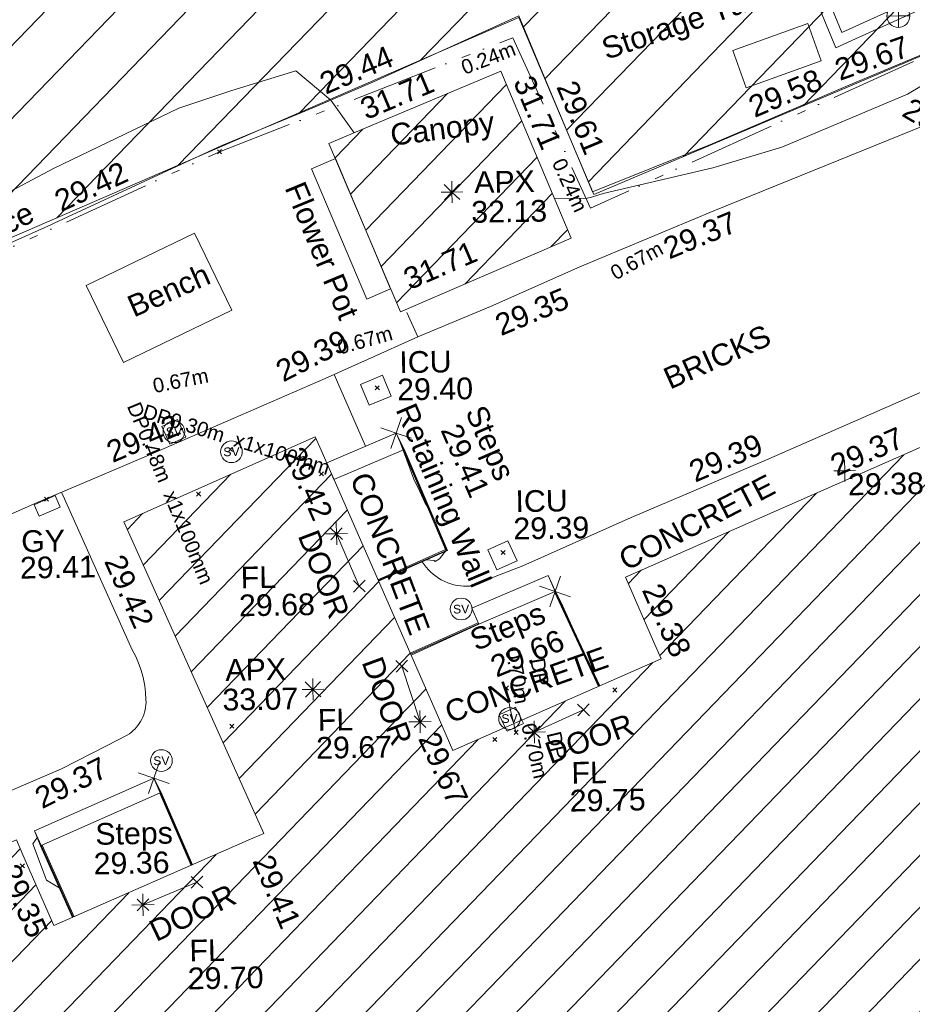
# Model space of a CAD drawing. Header units: millimetres. Extents: x -287732 to 520720, y -103372 to 287754.
# Tile 325 of 380: x 312091 to 327508, y 91078 to 108074. Entities that reach past the tile are written whole.
import ezdxf

# ---------------------------------------------------------------- set-up
doc = ezdxf.new("R2010")
doc.units = ezdxf.units.MM
for name, pattern in [('IMPORT-HIDDEN2 _3_', [4762.5, 3175, -1587.5]), ('IMPORT-UG_ELEC_LV_QLB2 _2_', [2700, 1500, -300.0000000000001, 0, -250, 150, -300.0000000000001, 0, -200]), ('IMPORT-UG_ELEC_STREET LIGHTING_QLB2 _2_', [2700, 1500, -300.0000000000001, 0, -250, 150, -300.0000000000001, 0, -200]), ('IMPORT-UG_WATER_QLB2 _2_', [2500, 1500, -300.0000000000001, 0, -50, 150, -300.0000000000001, 0, -200])]:
    doc.linetypes.add(name, pattern=pattern)
for name, color, linetype, lineweight, true_color in [('00_TOPO_APEX_BUILDING', 7, 'Continuous', 9, 0x666666), ('00_TOPO_LEVEL_FLOOR', 7, 'Continuous', 9, 0x666666), ('00_TOPO_SERV_STOP_VALVE', 7, 'Continuous', 9, 0x666666), ('00_TOPO_TOP_OF_WALL', 7, 'Continuous', 9, 0x666666), ('00_UAV_APEX_BUILDING', 7, 'Continuous', 9, 0x666666), ('00_UAV_BUILDING_CANOPY', 7, 'Continuous', 9, 0xff7fff), ('00_UAV_BUILDING_HATCH', 7, 'Continuous', 9, 0x999999), ('00_UAV_BUILDING_OUTLINE', 5, 'Continuous', 9, 0x0000ff), ('00_UAV_COLLECTION_TANK', 4, 'Continuous', 9, 0x00ffff), ('00_UAV_CONCRETE', 9, 'Continuous', 9, 0x808080), ('00_UAV_FENCE', 7, 'Continuous', 9, 0x264c2f), ('00_UAV_FURN_BENCH', 7, 'Continuous', 9, 0x999999), ('00_UAV_FURN_FLOWER_POT', 9, 'Continuous', 9, 0x808080), ('00_UAV_INT_DOOR', 7, 'Continuous', 9, 0x7f4f3f), ('00_UAV_LEVEL_FLOOR', 7, 'Continuous', 9, 0x666666), ('00_UAV_LEVEL_SPOT', 7, 'Continuous', 9, 0x666666), ('00_UAV_SERV_GULLY', 7, 'Continuous', 9, 0x5252a5), ('00_UAV_SERV_IC', 5, 'Continuous', 9, 0x0000ff), ('00_UAV_STEPS', 7, 'Continuous', 9, 0x666666), ('00_UAV_WALL', 7, 'Continuous', 9, 0x7c00a5), ('00_UAV_WALL_RETAINING', 7, 'Continuous', 9, 0x7c00a5), ('01_DTM_CONTOUR_MNR', 7, 'Continuous', 9, 0xa5a552), ('12333-PUM-2D-U-0001-C01 - Rev2_REVIT IMPORT_dwg', 7, 'Continuous', 9, 0x767676), ('PUM-CHAMBER EXTENTS', 6, 'IMPORT-HIDDEN2 _3_', 9, 0xff00ff), ('PUM-ELECTRIC-LV-QLB2', 1, 'IMPORT-UG_ELEC_LV_QLB2 _2_', 9, 0xff0000), ('PUM-ELECTRIC-MH', 1, 'Continuous', 9, 0xff0000), ('PUM-ELECTRIC-SL-QLB2', 7, 'IMPORT-UG_ELEC_STREET LIGHTING_QLB2 _2_', 9, 0xff7f7f), ('PUM-UNABLE TO SURVEY', 190, 'Continuous', 9, 0x7f00ff), ('PUM-WATER-MH', 5, 'Continuous', 9, 0x0000ff), ('PUM-WATER-QLB2', 5, 'IMPORT-UG_WATER_QLB2 _2_', 9, 0x0000ff)]:
    doc.layers.add(name, color=color, linetype=linetype, lineweight=lineweight, true_color=true_color)
for name, color, linetype, lineweight in [('00_UAV_DRIVE_WAY', 7, 'Continuous', 9), ('00_UAV_SURFACE', 7, 'Continuous', 9), ('00_UAV_SURVEY_TEXT', 7, 'Continuous', 9), ('GEN-TEXT', 7, 'Continuous', 9)]:
    doc.layers.add(name, color=color, linetype=linetype, lineweight=lineweight)
doc.styles.add('Arial_1', font='arial.ttf', dxfattribs={"height": 250})
doc.styles.add('Swis721 Lt BT', font='swissl.ttf', dxfattribs={"height": 399.9999999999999})
doc.styles.add('Swis721 Lt BT_2', font='swissl.ttf', dxfattribs={"height": 375})
pattern_1 = [(45, (0, 0), (-441.9417382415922, 441.9417382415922), [])]

# ---------------------------------------------------------------- blocks, each defined once
blk = doc.blocks.new('12333-PUM-2D-U-0001-C01 - Rev2_REVIT IMPORT_dwg_MSL_Apex_SYM-2077252-Site Location Plan Proposed')
at = {"layer": '00_TOPO_APEX_BUILDING', "color": 254, "true_color": 0xcccccc, "flags": 128}
for points in [[(500.8627267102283, 0), (0, 0), (0, 500.8627267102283)], [(0, -500.8627267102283), (0, 0), (-500.8627267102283, 0)], [(354.163430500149, 354.1634305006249), (0, 0), (-354.1634305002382, 354.1634305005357)], [(354.1634305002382, -354.1634305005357), (0, 0), (-354.163430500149, -354.1634305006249)]]:
    blk.add_lwpolyline(points, dxfattribs=at)
blk = doc.blocks.new('12333-PUM-2D-U-0001-C01 - Rev2_REVIT IMPORT_dwg_MSL_Sluice_Valve_SYM-2077246-Site Location Plan Proposed')
at = {"layer": '00_TOPO_SERV_STOP_VALVE', "color": 254, "true_color": 0xcccccc}
blk.add_circle((0, 0), 500.0000000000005, dxfattribs=at)
at = {"layer": '00_TOPO_SERV_STOP_VALVE', "insert": (0, 198.9876086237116), "char_height": 399.9999999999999, "width": 785.1100955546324, "attachment_point": 2, "line_spacing_factor": 1.005061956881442, "style": 'Swis721 Lt BT'}
blk.add_mtext('SV', dxfattribs=at)
blk = doc.blocks.new('12333-PUM-2D-U-0001-C01 - Rev2_REVIT IMPORT_dwg_MSL_Node_Linework_1-2077247-Site Location Plan Proposed')
at = {"layer": '00_UAV_STEPS', "color": 254, "true_color": 0xcccccc, "flags": 128}
for points in [[(256.5421955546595, 704.8438894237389), (0, 0), (-704.8438894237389, 256.5421955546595)], [(704.8438894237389, -256.5421955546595), (0, 0), (-256.5421955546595, -704.8438894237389)]]:
    blk.add_lwpolyline(points, dxfattribs=at)
blk = doc.blocks.new('12333-PUM-2D-U-0001-C01 - Rev2_REVIT IMPORT_dwg_TOW-2077249-Site Location Plan Proposed')
at = {"layer": '00_TOPO_TOP_OF_WALL', "color": 254, "true_color": 0xcccccc, "flags": 128}
for points in [[(0, 525.0554400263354), (0, 0), (-525.0554401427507, 0)], [(525.0554401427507, 0), (0, 0), (0, -525.0554400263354)]]:
    blk.add_lwpolyline(points, dxfattribs=at)
at = {"layer": '00_TOPO_TOP_OF_WALL', "color": 254, "true_color": 0xcccccc}
blk.add_circle((0, 0), 525.0554401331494, dxfattribs=at)
blk = doc.blocks.new('12333-PUM-2D-U-0001-C01 - Rev2_REVIT IMPORT_dwg_MSL_FLlvl_SYM-V156-Site Location Plan Proposed')
at = {"layer": '00_TOPO_LEVEL_FLOOR', "color": 254, "true_color": 0xcccccc, "flags": 128}
for points in [[(38.9261101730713, 0), (0, 0), (0, 38.9261101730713)], [(0, -38.9261101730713), (0, 0), (-38.9261101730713, 0)]]:
    blk.add_lwpolyline(points, dxfattribs=at)
blk = doc.blocks.new('12333-PUM-2D-U-0001-C01 - Rev2_REVIT IMPORT_dwg_MSL_Node_Linework-V178-Site Location Plan Proposed')
at = {"layer": '00_UAV_INT_DOOR', "color": 9, "true_color": 0xd4c4bf, "flags": 128}
for points in [[(530.3860888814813, 530.3860888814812), (0, 0), (-530.3860888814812, 530.3860888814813)], [(530.3860888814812, -530.3860888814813), (0, 0), (-530.3860888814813, -530.3860888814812)]]:
    blk.add_lwpolyline(points, dxfattribs=at)
blk = doc.blocks.new('12333-PUM-2D-U-0001-C01 - Rev2_REVIT IMPORT_dwg_UAV-2077255-Site Location Plan Proposed')
at = {"layer": '00_UAV_LEVEL_SPOT', "color": 254, "true_color": 0xcccccc, "flags": 128}
for points in [[(500.0000000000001, 0), (0, 0), (0, 500.0000000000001)], [(0, -500.0000000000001), (0, 0), (-500.0000000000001, 0)]]:
    blk.add_lwpolyline(points, dxfattribs=at)
blk = doc.blocks.new('12333-PUM-2D-U-0001-C01 - Rev2_REVIT IMPORT_dwg_MGS62954_T2_Galway_ITM_3d_Rev1-2077680-Site Location Plan Proposed')
at = {"layer": '00_UAV_BUILDING_HATCH', "true_color": 0xcccccc}
h = blk.add_hatch(dxfattribs=at)
h.set_pattern_fill('FP_1', color=254, style=0, pattern_type=2)
h.set_pattern_definition(pattern_1)
h.paths.add_polyline_path([(534222375.6066168, 725652874.3746084), (534225344.6066167, 725654095.3746084), (534224183.6066169, 725657002.3746083), (534221193.6066169, 725655805.3746083), (534221552.5510837, 725654915.3016536)])
h = blk.add_hatch(dxfattribs=at)
h.set_pattern_fill('FP_1', color=254, style=0, pattern_type=2)
h.set_pattern_definition(pattern_1)
h.paths.add_polyline_path([(534216501.2405841, 725624672.1803256), (534222581.0661842, 725627217.478084), (534219773.1094858, 725633924.7039714), (534222076.2973717, 725634888.9255378), (534223209.8598302, 725632181.2415233), (534229137.0404626, 725634662.6349992), (534228000.6934178, 725637376.9704162), (534230290.8793015, 725638335.7487398), (534233115.7327259, 725631588.1624868), (534239218.3983119, 725634143.0221258), (534232255.8988771, 725650773.9966984), (534226181.4420491, 725648230.9465574), (534226776.7979999, 725646808.84954), (534223150.4552031, 725645290.69379), (534220866.3917561, 725650746.522041), (534217539.2405843, 725649334.1803254), (534219859.2598308, 725643915.1645024), (534216208.9366781, 725642386.9694604), (534215584.7937853, 725643877.828408), (534209523.2405843, 725641340.1803257), (534213748.9088615, 725631246.5376132)])
at = {"layer": '00_UAV_BUILDING_CANOPY', "color": 254, "true_color": 0xcccccc, "flags": 128}
blk.add_lwpolyline([(534224183.6066167, 725657002.3746085), (534225344.6066168, 725654095.3746083), (534223615.3917969, 725653384.2357419), (534222375.6066167, 725652874.3746083), (534221193.6066167, 725655805.3746083), (534221656.9620135, 725655990.8717353)], close=True, dxfattribs=at)
at = {"layer": '00_UAV_BUILDING_OUTLINE', "color": 254, "true_color": 0xcccccc, "flags": 128}
blk.add_lwpolyline([(534210739.3507093, 725638435.318823), (534209523.2405841, 725641340.1803255), (534211230.5078885, 725642054.9218211), (534215584.7937852, 725643877.8284079), (534215692.7410397, 725643619.9801939), (534216208.936678, 725642386.9694604), (534219587.6421062, 725643801.4526905), (534219859.2598307, 725643915.1645023), (534218007.3006662, 725648240.9027615), (534217539.2405842, 725649334.1803256), (534220866.3917559, 725650746.522041), (534220942.078151, 725650565.7337298), (534222870.5324509, 725645959.3312837), (534223150.4552029, 725645290.69379), (534226776.7979999, 725646808.84954), (534226649.6707504, 725647112.51205), (534226181.4420491, 725648230.9465573), (534229675.1375241, 725649693.5699692), (534232255.898877, 725650773.9966983), (534233106.3204159, 725648742.6372534), (534235037.1648532, 725644130.5256053), (534236968.0092909, 725639518.4139572)], dxfattribs=at)
at = {"layer": '00_UAV_COLLECTION_TANK', "color": 254, "true_color": 0xcccccc, "flags": 128}
blk.add_lwpolyline([(534229715.6066167, 725657083.3746083), (534228415.6066167, 725656640.3746083), (534228195.7173141, 725657285.6479571), (534229495.717314, 725657728.647957)], close=True, dxfattribs=at)
at = {"layer": '00_UAV_CONCRETE', "color": 254, "true_color": 0xcccccc}
blk.add_line((534222442.9561338, 725646980.6614721), (534223626.4036693, 725647485.5152886), dxfattribs=at)
at = {"layer": '00_UAV_CONCRETE', "color": 254, "true_color": 0xcccccc, "flags": 128}
for points in [[(534234547.6066167, 725651144.3746083), (534233825.7809303, 725652846.5499713), (534233308.9915096, 725654081.3742646), (534232833.1129102, 725655210.2214566), (534232603.4520167, 725655750.8572199), (534232377.9870695, 725656281.6154689), (534228249.7992914, 725654692.9293654), (534227819.6066167, 725654527.3746083), (534225485.6066168, 725653601.3746082), (534223935.6066167, 725652943.3746083), (534223615.6702537, 725652816.7121049), (534222667.6066166, 725652441.3746084)], [(534222267.6066168, 725650786.3746082), (534222401.02042, 725650503.8490468), (534223119.4969112, 725648744.4548311), (534221918.8408713, 725648232.5894164)], [(534224847.6066167, 725648283.3746083), (534224971.3842397, 725648004.5258487), (534225706.1894404, 725646360.6430045)], [(534217975.9329507, 725644902.6593668), (534218098.1402934, 725644652.2904525), (534218619.920873, 725643396.3195751)], [(534215902.9329508, 725644030.6593664), (534215999.0624833, 725643768.4086597), (534216531.2128013, 725642521.8892341)]]:
    blk.add_lwpolyline(points, dxfattribs=at)
at = {"layer": '00_UAV_DRIVE_WAY', "color": 254, "true_color": 0xcccccc, "flags": 128}
blk.add_lwpolyline([(534204592.4373671, 725643831.0759318), (534205817.3712668, 725644372.7010932), (534207129.3712668, 725644913.7010932), (534206769.3712668, 725645813.7010931), (534207937.7221216, 725646312.9124151), (534208316.3712668, 725646474.7010931), (534211360.3712668, 725647744.7010933), (534212552.9659103, 725648236.1290909), (534213896.371267, 725648789.7010932), (534216035.3712668, 725649687.7010933), (534217172.8788086, 725650147.2780991), (534218124.371267, 725650531.7010932), (534221058.3712668, 725651746.7010931), (534221790.8225183, 725652062.885103), (534222667.6066166, 725652441.3746084), (534222485.6066167, 725652863.3746083)], dxfattribs=at)
at = {"layer": '00_UAV_FENCE', "color": 254, "true_color": 0xcccccc}
for p, q in [((534224955.3680381, 725647999.1757696), (534225684.0252553, 725646351.364046)), ((534223636.3892791, 725647461.0403934), (534222456.1277193, 725646949.1991638)), ((534218075.9058178, 725644641.674336), (534218594.5324004, 725643385.6907797)), ((534216562.6057841, 725642535.0317967), (534216029.564365, 725643780.888158))]:
    blk.add_line(p, q, dxfattribs=at)
at = {"layer": '00_UAV_FENCE', "color": 254, "true_color": 0xcccccc, "flags": 128}
for points in [[(534202510.3509521, 725648761.7753834), (534205347.9395009, 725649829.8071387), (534207189.5823609, 725650521.071677), (534208187.9395009, 725650895.8071387), (534211778.3764383, 725652501.459303), (534213102.9395009, 725653093.8071387), (534216367.4685073, 725654485.8738263), (534216425.939501, 725654510.8071387), (534219342.939501, 725655803.8071386), (534220815.6066167, 725656379.3746083), (534220964.9989092, 725656440.1334683), (534221978.6066166, 725656852.3746082), (534224510.6066167, 725657948.3746082), (534224926.5756717, 725656904.1864964), (534225729.6066167, 725654888.3746083), (534227810.6066167, 725655682.3746083), (534228365.1312739, 725655908.8211217), (534230178.6066167, 725656649.3746084), (534232945.6066167, 725657752.3746084), (534233001.9231317, 725657774.3690926), (534236786.7809302, 725659252.5499719)], [(534222381.1088584, 725650494.2605124), (534223085.6066167, 725648758.3746083), (534221907.4122285, 725648259.8884441)]]:
    blk.add_lwpolyline(points, dxfattribs=at)
at = {"layer": '00_UAV_FURN_BENCH', "color": 254, "true_color": 0xcccccc, "flags": 128}
blk.add_lwpolyline([(534216959.3715001, 725653425.701), (534218846.3715001, 725654297.701), (534219465.6415192, 725652957.6063603), (534217578.6415192, 725652085.6063602)], close=True, dxfattribs=at)
at = {"layer": '00_UAV_FURN_FLOWER_POT', "color": 254, "true_color": 0xcccccc, "flags": 128}
blk.add_lwpolyline([(534221300.4811485, 725655540.3583198), (534222213.7684373, 725653275.6840023), (534221797.7149496, 725653107.8998935), (534220884.4276609, 725655372.5742112)], close=True, dxfattribs=at)
at = {"layer": '00_UAV_INT_DOOR', "color": 254, "true_color": 0xcccccc}
for p, q in [((534221205.904, 725649066.0150001), (534221583.904, 725648154.0150001)), ((534222590.904, 725645797.0150001), (534222293.904, 725646759.015)), ((534224560.7450001, 725645582.5035), (534225417.7450001, 725645950.5035)), ((534217751.7450001, 725642719.5035), (534218691.7450001, 725643094.5034999))]:
    blk.add_line(p, q, dxfattribs=at)
at = {"layer": '00_UAV_SERV_GULLY', "color": 254, "true_color": 0xcccccc, "flags": 128}
blk.add_lwpolyline([(534215994.6066167, 725649658.3746083), (534216360.6066168, 725649808.3746082), (534216443.5179002, 725649606.0710763), (534216077.5179003, 725649456.0710763)], close=True, dxfattribs=at)
at = {"layer": '00_UAV_SERV_IC', "color": 254, "true_color": 0xcccccc, "flags": 128}
for points in [[(534221664.6066167, 725651636.3746083), (534222047.6066167, 725651789.3746083), (534222192.6156233, 725651426.3782061), (534221809.6156234, 725651273.3782061)], [(534224314.6066167, 725648544.3746083), (534223965.6066167, 725648394.3746082), (534223815.7163234, 725648743.1193573), (534224164.7163233, 725648893.1193573)]]:
    blk.add_lwpolyline(points, close=True, dxfattribs=at)
at = {"layer": '00_UAV_STEPS', "color": 254, "true_color": 0xcccccc, "flags": 128}
for points in [[(534221057.4018319, 725650290.2658145), (534222267.6066168, 725650786.3746082), (534222386.4565737, 725650496.4527434), (534221178.4067721, 725650001.2273592)], [(534223521.6066167, 725647742.3746082), (534224847.6066167, 725648283.3746083), (534224962.3892791, 725648002.0403935), (534223636.3892791, 725647461.0403934)], [(534218084.2405841, 725644645.1803255), (534216011.2405841, 725643773.1803254), (534215902.9329508, 725644030.6593664), (534217975.9329507, 725644902.6593668)]]:
    blk.add_lwpolyline(points, close=True, dxfattribs=at)
at = {"layer": '00_UAV_SURFACE', "color": 254, "true_color": 0xcccccc}
blk.add_line((534221730.1387699, 725650566.0461742), (534221215.3211959, 725651814.4531213), dxfattribs=at)
at = {"layer": '00_UAV_SURFACE', "color": 254, "true_color": 0xcccccc, "flags": 128}
for points in [[(534222674.8481652, 725648554.8915362), (534222745.1313964, 725648460.213726), (534222781.4256979, 725648417.2469968), (534222820.3462841, 725648376.6439905), (534222861.7395533, 725648338.5649488), (534222905.4421451, 725648303.1601523), (534222951.2815855, 725648270.5693277), (534222999.0769669, 725648240.9210958), (534223010.6066166, 725648234.3746083), (534223060.557619, 725648208.522848), (534223112.0332999, 725648185.8585495), (534223164.8305085, 725648166.4711586), (534223218.7408779, 725648150.4371884), (534223273.551649, 725648137.8199179), (534223329.0465084, 725648128.6691413), (534223385.0064436, 725648123.0209727), (534223441.210606, 725648120.897703), (534223497.4371836, 725648122.3077115), (534224413.6066167, 725648458.3746084), (534226301.6066167, 725649256.3746084), (534227227.4778247, 725649632.9213923), (534228691.6066167, 725650228.3746083), (534231788.6066167, 725651519.3746082)], [(534216471.6653882, 725649863.9731079), (534217644.3712668, 725647122.7010932), (534217696.4314775, 725647017.8399298), (534217741.8046725, 725646909.9167984), (534217780.3117843, 725646799.3576223), (534217811.8008428, 725646686.5987278), (534217828.3712669, 725646612.7010931), (534217848.0452306, 725646497.2928427), (534217860.4338284, 725646380.8769858), (534217865.4881679, 725646263.9129626), (534217865.3712667, 725646211.7010932), (534217862.0512781, 725646168.6628909), (534217856.0354493, 725646125.9180784), (534217847.3475227, 725646083.6353503), (534217836.021785, 725646041.9815768), (534217822.1029341, 725646001.1211462), (534217805.6459011, 725645961.2153164), (534217786.7156347, 725645922.4215773), (534217765.3868437, 725645884.8930303), (534217741.7437032, 725645848.7777827), (534217715.8795221, 725645814.2183656), (534217687.8963741, 725645781.3511691), (534217668.371267, 725645760.7010931), (534217637.1214883, 725645730.9225688), (534217604.063565, 725645703.1649952), (534217569.3279614, 725645677.537919), (534217533.0517632, 725645654.1424787), (534217520.3712668, 725645646.7010933), (534217178.8712997, 725645479.8729292), (534216388.3712668, 725645093.7010932), (534214424.3712668, 725644293.7010932)]]:
    blk.add_lwpolyline(points, dxfattribs=at)
at = {"layer": '00_UAV_WALL', "color": 254, "true_color": 0xcccccc, "flags": 128}
blk.add_lwpolyline([(534229414.6066167, 725659272.3746084), (534230084.6066168, 725657567.3746084), (534231982.6066167, 725658391.3746083), (534231565.4028459, 725659406.5091871), (534231301.6066167, 725660048.3746082), (534231487.1642875, 725660124.6357874), (534232242.9415644, 725658285.6887275), (534230319.6295652, 725657450.6997458), (534229973.8878953, 725657300.5990418), (534229227.8881533, 725659199.0013703)], close=True, dxfattribs=at)
at = {"layer": '00_UAV_WALL_RETAINING', "color": 254, "true_color": 0xcccccc}
for p, q in [((534224962.3892791, 725648002.0403935), (534225692.5639012, 725646354.9387202)), ((534223633.6612041, 725647467.7269506), (534222448.9269484, 725646966.3992852)), ((534218084.2405841, 725644645.1803255), (534218603.0268348, 725643389.2469448)), ((534216011.2405841, 725643773.1803254), (534216545.7104279, 725642527.9586148))]:
    blk.add_line(p, q, dxfattribs=at)
at = {"layer": '00_UAV_WALL_RETAINING', "color": 254, "true_color": 0xcccccc, "flags": 128}
blk.add_lwpolyline([(534222386.4565737, 725650496.4527434), (534223109.2405001, 725648748.1805), (534221913.6206647, 725648245.058663)], dxfattribs=at)
at = {"layer": '01_DTM_CONTOUR_MNR', "color": 254, "true_color": 0xcccccc, "flags": 128}
for points in [[(534232417.6820374, 725657179.5278105), (534231198.1405994, 725656478.7672632), (534229012.3237262, 725655601.0704659), (534227813.57773, 725655268.5610642), (534225911.2100469, 725654858.7867862), (534225713.2832559, 725654800.1475006), (534225633.0686034, 725654784.4043444), (534225071.9182818, 725654778.1523771)], [(534221631.8869498, 725655980.8333236), (534221240.0000001, 725656550.0000001), (534220642.5780159, 725657068.3972986), (534219532.9904652, 725656748.6432725), (534218609.1484993, 725656458.0175025), (534216430.0000002, 725655457.1746883), (534215784.2907109, 725655126.6523712), (534213483.1734713, 725654049.3741802), (534212954.855961, 725653811.3875372), (534212270.588423, 725653503.1525835), (534209031.095113, 725652221.7208918), (534208257.7707911, 725651893.9716024), (534207429.3400388, 725651556.933603), (534205933.2822344, 725651228.7972099), (534204937.359592, 725650991.6724536), (534203825.6346693, 725650361.6459333), (534202971.4388769, 725649674.5384889), (534202451.8742805, 725649388.7755824), (534202357.650269, 725649366.3070223)], [(534222308.6910853, 725650686.1534048), (534222439.808791, 725650313.2866477), (534222559.9841431, 725649983.6995772), (534222656.4143224, 725649770.8916289), (534222739.485057, 725649580.4619833), (534222839.9999999, 725649410.0000001), (534223099.107143, 725648753.9285717), (534222976.1171098, 725648599.7203767), (534222902.8928571, 725648554.7857144), (534222882.2281922, 725648576.6719345), (534222752.5000002, 725648591.2500002), (534222384.7338936, 725648437.3949581), (534221914.6551366, 725648242.5876712)], [(534224894.269174, 725648169.0039041), (534225066.6424112, 725647812.6040052), (534225400.0000001, 725647030), (534225697.7312301, 725646357.1020044)], [(534218089.447388, 725644647.3705487), (534218306.4179977, 725644129.8266459), (534218609.3288819, 725643391.8852749)], [(534216539.0364561, 725642525.1645797), (534216320.0000001, 725643030), (534216095.9775764, 725643176.7547227), (534215866.7889538, 725643806.6353841), (534215949.6703377, 725643919.5508765)]]:
    blk.add_lwpolyline(points, dxfattribs=at)
for name, p, xscale, yscale, zscale in [('12333-PUM-2D-U-0001-C01 - Rev2_REVIT IMPORT_dwg_TOW-2077249-Site Location Plan Proposed', (534231063.3695001, 725657832.5445001), 0.375, 0.375, 0.375), ('12333-PUM-2D-U-0001-C01 - Rev2_REVIT IMPORT_dwg_MSL_Apex_SYM-2077252-Site Location Plan Proposed', (534223302.6065, 725654928.3744999), 0.375, 0.375, 0.375), ('12333-PUM-2D-U-0001-C01 - Rev2_REVIT IMPORT_dwg_MSL_Sluice_Valve_SYM-2077246-Site Location Plan Proposed', (534218429.3715001, 725650875.701), 0.375, 0.375, 0.375), ('12333-PUM-2D-U-0001-C01 - Rev2_REVIT IMPORT_dwg_MSL_Node_Linework_1-2077247-Site Location Plan Proposed', (534222267.6066168, 725650786.3746082), 0.375, 0.375, 0.375), ('12333-PUM-2D-U-0001-C01 - Rev2_REVIT IMPORT_dwg_MSL_Sluice_Valve_SYM-2077246-Site Location Plan Proposed', (534219416.3715002, 725650512.7010001), 0.375, 0.375, 0.375), ('12333-PUM-2D-U-0001-C01 - Rev2_REVIT IMPORT_dwg_UAV-2077255-Site Location Plan Proposed', (534230000.0000001, 725650000.0000001), 0.375, 0.375, 0.375), ('12333-PUM-2D-U-0001-C01 - Rev2_REVIT IMPORT_dwg_MSL_FLlvl_SYM-V156-Site Location Plan Proposed', (534221205.904, 725649066.0150001), 4.94, 4.94, 4.94), ('12333-PUM-2D-U-0001-C01 - Rev2_REVIT IMPORT_dwg_MSL_Node_Linework-V178-Site Location Plan Proposed', (534221205.904, 725649066.0150001), 0.19, 0.19, 0.19), ('12333-PUM-2D-U-0001-C01 - Rev2_REVIT IMPORT_dwg_MSL_Node_Linework_1-2077247-Site Location Plan Proposed', (534224962.3892791, 725648002.0403935), 0.375, 0.375, 0.375), ('12333-PUM-2D-U-0001-C01 - Rev2_REVIT IMPORT_dwg_MSL_Node_Linework-V178-Site Location Plan Proposed', (534221583.904, 725648154.0150001), 0.19, 0.19, 0.19), ('12333-PUM-2D-U-0001-C01 - Rev2_REVIT IMPORT_dwg_MSL_Sluice_Valve_SYM-2077246-Site Location Plan Proposed', (534223335.6066167, 725647729.3746084), 0.375, 0.375, 0.375), ('12333-PUM-2D-U-0001-C01 - Rev2_REVIT IMPORT_dwg_MSL_Node_Linework-V178-Site Location Plan Proposed', (534222293.904, 725646759.015), 0.19, 0.19, 0.19), ('12333-PUM-2D-U-0001-C01 - Rev2_REVIT IMPORT_dwg_MSL_Apex_SYM-2077252-Site Location Plan Proposed', (534220751.6065001, 725646386.3745002), 0.375, 0.375, 0.375), ('12333-PUM-2D-U-0001-C01 - Rev2_REVIT IMPORT_dwg_MSL_Node_Linework-V178-Site Location Plan Proposed', (534225417.7450001, 725645950.5035), 0.19, 0.19, 0.19), ('12333-PUM-2D-U-0001-C01 - Rev2_REVIT IMPORT_dwg_MSL_FLlvl_SYM-V156-Site Location Plan Proposed', (534222590.904, 725645797.0150001), 4.94, 4.94, 4.94), ('12333-PUM-2D-U-0001-C01 - Rev2_REVIT IMPORT_dwg_MSL_Node_Linework-V178-Site Location Plan Proposed', (534222590.904, 725645797.0150001), 0.19, 0.19, 0.19), ('12333-PUM-2D-U-0001-C01 - Rev2_REVIT IMPORT_dwg_MSL_Sluice_Valve_SYM-2077246-Site Location Plan Proposed', (534224137.904, 725645825.0150001), 0.375, 0.375, 0.375), ('12333-PUM-2D-U-0001-C01 - Rev2_REVIT IMPORT_dwg_MSL_FLlvl_SYM-V156-Site Location Plan Proposed', (534224560.7450001, 725645582.5035), 4.94, 4.94, 4.94), ('12333-PUM-2D-U-0001-C01 - Rev2_REVIT IMPORT_dwg_MSL_Node_Linework-V178-Site Location Plan Proposed', (534224560.7450001, 725645582.5035), 0.19, 0.19, 0.19), ('12333-PUM-2D-U-0001-C01 - Rev2_REVIT IMPORT_dwg_MSL_Sluice_Valve_SYM-2077246-Site Location Plan Proposed', (534218113.3712668, 725645202.7010931), 0.375, 0.375, 0.375), ('12333-PUM-2D-U-0001-C01 - Rev2_REVIT IMPORT_dwg_MSL_Node_Linework_1-2077247-Site Location Plan Proposed', (534217975.9329507, 725644902.6593668), 0.375, 0.375, 0.375), ('12333-PUM-2D-U-0001-C01 - Rev2_REVIT IMPORT_dwg_MSL_Node_Linework-V178-Site Location Plan Proposed', (534218691.7450001, 725643094.5034999), 0.19, 0.19, 0.19), ('12333-PUM-2D-U-0001-C01 - Rev2_REVIT IMPORT_dwg_MSL_FLlvl_SYM-V156-Site Location Plan Proposed', (534217751.7450001, 725642719.5035), 4.94, 4.94, 4.94), ('12333-PUM-2D-U-0001-C01 - Rev2_REVIT IMPORT_dwg_MSL_Node_Linework-V178-Site Location Plan Proposed', (534217751.7450001, 725642719.5035), 0.19, 0.19, 0.19)]:
    blk.add_blockref(name, p, dxfattribs=dict(xscale=xscale, yscale=yscale, zscale=zscale))
at = {"layer": '00_UAV_APEX_BUILDING', "char_height": 375, "attachment_point": 1, "line_spacing_factor": 1.005061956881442, "style": 'Swis721 Lt BT_2'}
for s, insert, width in [('APX', (534223688.8209363, 725655278.4885665), 1130.237340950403), ('32.13', (534223629.2413968, 725654766.482188), 1495.902363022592), ('APX', (534219245.0839522, 725646934.6179535), 1130.237340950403), ('33.07', (534219185.5044128, 725646422.611575), 1495.902363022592)]:
    blk.add_mtext(s, dxfattribs=dict(at, insert=insert, width=width))
at = {"layer": '00_UAV_BUILDING_CANOPY', "color": 251, "true_color": 0x666666, "char_height": 375, "attachment_point": 1, "line_spacing_factor": 1.005061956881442, "style": 'Swis721 Lt BT_2'}
for s, insert, width, rotation in [('31.71', (534221704.998203, 725656543.542423), 1495.902363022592, 21.817926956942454), ('31.71', (534224736.2376229, 725656953.8840368), 1495.902363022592, 291.77081910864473), ('Canopy', (534222236.7635679, 725656117.3640137), 2113.25889379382, 6.270000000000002), ('31.71', (534222398.6554747, 725653592.0320567), 1495.902363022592, 22.35489461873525)]:
    blk.add_mtext(s, dxfattribs=dict(at, insert=insert, width=width, rotation=rotation))
at = {"layer": '00_UAV_BUILDING_OUTLINE', "color": 251, "true_color": 0x666666, "char_height": 375, "width": 1495.902363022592, "attachment_point": 1, "line_spacing_factor": 1.005061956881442, "style": 'Swis721 Lt BT_2'}
for s, insert, rotation in [('29.37', (534229714.5010489, 725650246.9259824), 22.71645297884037), ('29.42', (534220655.2599887, 725650616.9949479), 292.7164529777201), ('29.42', (534217524.4893073, 725648809.6547418), 293.17700529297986), ('29.38', (534226803.381629, 725648150.0426775), 292.71645297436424), ('29.67', (534222892.2600252, 725645657.6886642), 293.43887685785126), ('29.41', (534219999.6716312, 725643585.9533087), 291.69601935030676), ('29.35', (534215610.0320113, 725643502.3704976), 292.7164529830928)]:
    blk.add_mtext(s, dxfattribs=dict(at, insert=insert, rotation=rotation))
at = {"layer": '00_UAV_COLLECTION_TANK', "color": 251, "true_color": 0x666666, "insert": (534225894.3855022, 725657518.8035076), "char_height": 375, "width": 3599.663464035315, "attachment_point": 1, "rotation": 17.91724945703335, "line_spacing_factor": 1.005061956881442, "style": 'Swis721 Lt BT_2'}
blk.add_mtext('Storage Tank', dxfattribs=at)
at = {"layer": '00_UAV_CONCRETE', "color": 251, "true_color": 0x666666, "char_height": 375, "width": 1495.902363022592, "attachment_point": 1, "line_spacing_factor": 1.005061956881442, "style": 'Swis721 Lt BT_2'}
for s, insert, rotation in [('29.36', (534231268.4538466, 725656437.4107118), 328.60515983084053), ('29.37', (534226896.1386769, 725654046.3852041), 21.367631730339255), ('29.35', (534223968.0979996, 725652774.3186688), 21.59856579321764)]:
    blk.add_mtext(s, dxfattribs=dict(at, insert=insert, rotation=rotation))
at = {"layer": '00_UAV_DRIVE_WAY', "color": 251, "true_color": 0x666666, "char_height": 375, "width": 1495.902363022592, "attachment_point": 1, "line_spacing_factor": 1.005061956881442, "style": 'Swis721 Lt BT_2'}
for s, insert, rotation in [('29.39', (534220165.8503125, 725652028.7000865), 26.027941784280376), ('29.42', (534217219.1609496, 725650700.0984386), 21.999745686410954)]:
    blk.add_mtext(s, dxfattribs=dict(at, insert=insert, rotation=rotation))
at = {"layer": '00_UAV_FENCE', "color": 251, "true_color": 0x666666, "char_height": 375, "attachment_point": 1, "line_spacing_factor": 1.005061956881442, "style": 'Swis721 Lt BT_2'}
for s, insert, width, rotation in [('29.44', (534221010.0057411, 725656993.0590959), 1495.902363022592, 22.13190950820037), ('29.61', (534225479.1640126, 725656855.2121147), 1495.902363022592, 291.72065666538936), ('29.58', (534228409.3534495, 725656461.810058), 1495.902363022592, 22.21321320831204), ('29.42', (534216395.8349811, 725655039.9024426), 1495.902363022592, 23.854384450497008), ('Fence', (534214639.1028317, 725654283.4046326), 1681.10932225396, 25.239343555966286)]:
    blk.add_mtext(s, dxfattribs=dict(at, insert=insert, width=width, rotation=rotation))
at = {"layer": '00_UAV_FURN_BENCH', "color": 251, "true_color": 0x666666, "insert": (534217624.6300295, 725653201.2053239), "char_height": 375, "width": 1728.598286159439, "attachment_point": 1, "rotation": 22.956814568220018, "line_spacing_factor": 1.005061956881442, "style": 'Swis721 Lt BT_2'}
blk.add_mtext('Bench', dxfattribs=at)
at = {"layer": '00_UAV_FURN_FLOWER_POT', "color": 251, "true_color": 0x666666, "insert": (534220759.0496259, 725655191.1103517), "char_height": 375, "width": 2858.835627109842, "attachment_point": 1, "rotation": 291.49011635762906, "line_spacing_factor": 1.005061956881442, "style": 'Swis721 Lt BT_2'}
blk.add_mtext('Flower Pot', dxfattribs=at)
at = {"layer": '00_UAV_INT_DOOR', "color": 251, "true_color": 0x666666, "char_height": 375, "width": 1790.333939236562, "attachment_point": 1, "line_spacing_factor": 1.005061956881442, "style": 'Swis721 Lt BT_2'}
for insert, rotation in [((534220886.0808614, 725649173.9723676), 289.82413078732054), ((534221951.7941154, 725646967.1313294), 289.0475152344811), ((534224705.5368429, 725645375.3305044), 18.93180635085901), ((534217814.0142896, 725642411.9135344), 24.655350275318)]:
    blk.add_mtext('DOOR', dxfattribs=dict(at, insert=insert, rotation=rotation))
at = {"layer": '00_UAV_LEVEL_FLOOR', "char_height": 375, "attachment_point": 1, "line_spacing_factor": 1.005061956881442, "style": 'Swis721 Lt BT_2'}
for s, insert, width in [('FL', (534219537.5145578, 725648525.5604998), 683.841080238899), ('29.68', (534219499.9186057, 725648044.6356453), 1495.902363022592), ('FL', (534220826.4889413, 725646043.8720006), 683.841080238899), ('29.67', (534220788.892989, 725645562.9471459), 1495.902363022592), ('FL', (534225190.457423, 725645055.7314513), 683.841080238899), ('29.75', (534225152.8614709, 725644574.8065966), 1495.902363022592), ('FL', (534218540.0144892, 725642102.8706928), 683.841080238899), ('29.70', (534218502.4185371, 725641621.9458383), 1495.902363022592)]:
    blk.add_mtext(s, dxfattribs=dict(at, insert=insert, width=width))
at = {"layer": '00_UAV_LEVEL_SPOT', "insert": (534230051.8765643, 725649949.1441548), "char_height": 375, "width": 1495.902363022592, "attachment_point": 1, "line_spacing_factor": 1.005061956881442, "style": 'Swis721 Lt BT_2'}
blk.add_mtext('29.38', dxfattribs=at)
at = {"layer": '00_UAV_SERV_GULLY', "color": 251, "true_color": 0x666666, "char_height": 375, "attachment_point": 1, "line_spacing_factor": 1.005061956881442, "style": 'Swis721 Lt BT_2'}
for s, insert, width in [('GY', (534215759.1600625, 725649217.8003334), 821.5590755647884), ('29.41', (534215729.1789648, 725648760.9641312), 1495.902363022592)]:
    blk.add_mtext(s, dxfattribs=dict(at, insert=insert, width=width))
at = {"layer": '00_UAV_SERV_IC', "color": 251, "true_color": 0x666666, "char_height": 375, "attachment_point": 1, "line_spacing_factor": 1.005061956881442, "style": 'Swis721 Lt BT_2'}
for s, insert, width in [('ICU', (534222341.7871891, 725652193.4126691), 1021.012723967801), ('29.40', (534222296.9590385, 725651723.0336683), 1495.902363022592), ('ICU', (534224305.7996311, 725649758.5304025), 1021.012723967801), ('29.39', (534224260.9714806, 725649288.1514016), 1495.902363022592)]:
    blk.add_mtext(s, dxfattribs=dict(at, insert=insert, width=width))
at = {"layer": '00_UAV_STEPS', "char_height": 375, "attachment_point": 1, "line_spacing_factor": 1.005061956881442, "style": 'Swis721 Lt BT_2'}
for s, insert, width, rotation in [('Steps', (534223807.4913833, 725651277.2788473), 1552.889119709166, 292.454577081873), ('29.41', (534223375.7173656, 725650969.4564563), 1495.902363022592, 292.454577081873), ('Steps', (534223439.6108233, 725647344.7291405), 1552.889119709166, 21.529722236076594), ('29.66', (534223785.8433677, 725646880.2737341), 1495.902363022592, 21.529722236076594)]:
    blk.add_mtext(s, dxfattribs=dict(at, insert=insert, width=width, rotation=rotation))
for s, insert, width in [('Steps', (534216949.9177201, 725644143.6664928), 1552.889119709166), ('29.36', (534216912.3982991, 725643633.5449852), 1495.902363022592)]:
    blk.add_mtext(s, dxfattribs=dict(at, insert=insert, width=width))
at = {"layer": '00_UAV_SURFACE', "color": 251, "true_color": 0x666666, "char_height": 375, "width": 1495.902363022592, "attachment_point": 1, "line_spacing_factor": 1.005061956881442, "style": 'Swis721 Lt BT_2'}
for s, insert, rotation in [('29.39', (534227272.49046, 725650185.8465476), 22.131308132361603), ('29.37', (534215876.2392884, 725644735.8525977), 25.57083449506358)]:
    blk.add_mtext(s, dxfattribs=dict(at, insert=insert, rotation=rotation))
at = {"layer": '00_UAV_SURVEY_TEXT', "color": 251, "true_color": 0x666666, "char_height": 375, "attachment_point": 1, "line_spacing_factor": 1.005061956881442, "style": 'Swis721 Lt BT_2'}
for s, insert, width, rotation in [('BRICKS', (534226860.5715694, 725651795.2371961), 2165.496754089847, 23.088749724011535), ('CONCRETE', (534221804.2991025, 725650154.8719201), 3286.236302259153, 289.82413078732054), ('CONCRETE', (534226031.0842053, 725648665.8169947), 3286.236302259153, 26.54748171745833), ('CONCRETE', (534222985.8299711, 725646113.0651449), 3286.236302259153, 18.525881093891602)]:
    blk.add_mtext(s, dxfattribs=dict(at, insert=insert, width=width, rotation=rotation))
at = {"layer": '00_UAV_WALL', "color": 251, "true_color": 0x666666, "insert": (534229914.0775849, 725657084.2332307), "char_height": 375, "width": 1495.902363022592, "attachment_point": 1, "rotation": 18.534574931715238, "line_spacing_factor": 1.005061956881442, "style": 'Swis721 Lt BT_2'}
blk.add_mtext('29.67', dxfattribs=at)
at = {"layer": '00_UAV_WALL_RETAINING', "color": 251, "true_color": 0x666666, "insert": (534222605.9934128, 725651333.5219359), "char_height": 375, "width": 3832.359387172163, "attachment_point": 1, "rotation": 292.13426164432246, "line_spacing_factor": 1.005061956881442, "style": 'Swis721 Lt BT_2'}
blk.add_mtext('Retaining Wall', dxfattribs=at)
blk = doc.blocks.new('12333-PUM-2D-U-0001-C01 - Rev2_REVIT IMPORT_dwg-1620468-Site Location Plan Proposed')
at = {"layer": 'PUM-CHAMBER EXTENTS', "true_color": 0xfff4d4}
h = blk.add_hatch(dxfattribs=at)
h.set_pattern_fill('FP_14', style=0, pattern_type=2)
h.set_pattern_definition([(45, (-533641079.65, -725615854.3560001), (-618.7184335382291, 618.7184335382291), [])])
h.paths.add_polyline_path([(561369.3501529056, 32961.6438213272), (583432.350152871, 42064.6438213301), (584672.3501528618, 38987.64382128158), (591969.3501528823, 41930.643821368), (585115.3501528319, 60252.64382129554), (601682.3501528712, 66542.64382133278), (593779.350152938, 86713.6438213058), (593325.3501529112, 86525.64382134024), (591535.8661504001, 91032.67662588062), (570762.3501528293, 82754.64382139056), (556580.3501529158, 77376.64382136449), (542174.3501528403, 72021.64382138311), (551469.3501528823, 54861.6438213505), (558438.2640803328, 39445.56149700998)])
at = {"layer": 'GEN-TEXT', "color": 253, "true_color": 0xaaaaaa}
for p, q in [((578183.9948138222, 39805.28848222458), (578254.7054919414, 39875.99916034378)), ((578254.7054919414, 39805.28848222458), (578183.9948138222, 39875.99916034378)), ((580838.9948138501, 35683.28848225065), (580909.7054919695, 35753.99916036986)), ((580909.7054919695, 35683.28848225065), (580838.9948138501, 35753.99916036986)), ((578286.994813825, 34664.28848227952), (578357.7054919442, 34734.99916039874)), ((578357.7054919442, 34664.28848227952), (578286.994813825, 34734.99916039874)), ((579847.6943409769, 34216.02463908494), (579918.4050190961, 34286.73531720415)), ((579918.4050190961, 34216.02463908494), (579847.6943409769, 34286.73531720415)), ((575091.9948138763, 33859.2884822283), (575162.7054919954, 33929.99916034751)), ((575162.7054919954, 33859.2884822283), (575091.9948138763, 33929.99916034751)), ((577721.9948138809, 33902.28848229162), (577792.7054920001, 33972.99916041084)), ((577792.7054920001, 33902.28848229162), (577721.9948138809, 33972.99916041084)), ((582960.9948138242, 32801.28848226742), (583031.7054919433, 32871.99916038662)), ((583031.7054919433, 32801.28848226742), (582960.9948138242, 32871.99916038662)), ((582979.9948137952, 30462.28848223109), (583050.7054919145, 30532.9991603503)), ((583050.7054919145, 30462.28848223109), (582979.9948137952, 30532.9991603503)), ((584849.9948137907, 30395.28848230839), (584920.7054919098, 30465.9991604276)), ((584920.7054919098, 30395.28848230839), (584849.9948137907, 30465.9991604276)), ((578224.9948137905, 29884.28848225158), (578295.7054919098, 29954.99916037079)), ((578295.7054919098, 29884.28848225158), (578224.9948137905, 29954.99916037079)), ((583132.9948138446, 29694.28848230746), (583203.7054919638, 29764.99916042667)), ((583203.7054919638, 29694.28848230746), (583132.9948138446, 29764.99916042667)), ((582761.9948138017, 29576.2884822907), (582832.7054919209, 29646.99916040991)), ((582832.7054919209, 29576.2884822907), (582761.9948138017, 29646.99916040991)), ((574566.994813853, 27539.28848227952), (574637.7054919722, 27609.99916039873)), ((574637.7054919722, 27539.28848227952), (574566.994813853, 27609.99916039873))]:
    blk.add_line(p, q, dxfattribs=at)
at = {"layer": 'PUM-ELECTRIC-MH', "color": 21, "true_color": 0xffaaaa, "flags": 128}
blk.add_lwpolyline([(577140.3501528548, 35117.64382128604), (577417.3501528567, 35231.64382134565), (577551.350152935, 34923.64382138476), (577274.3501530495, 34809.64382144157)], close=True, dxfattribs=at)
at = {"layer": 'PUM-ELECTRIC-SL-QLB2', "color": 254, "true_color": 0xffd4d4, "flags": 128}
blk.add_lwpolyline([(607874.9677994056, 47897.97302288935), (603896.3501529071, 46789.64382130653), (599590.3501529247, 44913.64382137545), (593861.3501528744, 42572.64382136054), (590276.3501529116, 41210.64382127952), (584611.3501528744, 38752.64382129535), (583319.3501528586, 41718.64382131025), (578219.3501528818, 39840.64382128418), (571148.3501528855, 36737.64382128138), (564354.3501528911, 33926.64382129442), (563264.3501529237, 33036.64382128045), (564177.350152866, 30096.64382133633), (564456.170657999, 27548.56176709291)], dxfattribs=at)
at = {"layer": 'PUM-UNABLE TO SURVEY', "color": 7, "true_color": 0xfff4d4, "flags": 128}
blk.add_lwpolyline([(593403.6889939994, 86558.08369385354), (593779.350152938, 86713.6438213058), (601682.3501528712, 66542.64382133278), (585115.3501528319, 60252.64382129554), (591969.3501528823, 41930.64382136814), (584672.3501528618, 38987.64382128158), (583432.350152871, 42064.64382132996), (561369.3501529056, 32961.64382132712), (551469.3501528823, 54861.6438213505), (542174.3501528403, 72021.64382138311), (556580.3501529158, 77376.64382136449), (570762.3501528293, 82754.64382139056), (574739.2409170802, 84339.39395276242)], dxfattribs=at)
at = {"layer": 'PUM-WATER-MH', "color": 161, "true_color": 0xaaaaff}
for p, q in [((583167.3501528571, 30163.64382137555), (583272.0705031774, 29939.24307071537)), ((583272.0705031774, 29939.24307071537), (583300.3501528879, 29878.64382134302)), ((583013.3501528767, 29750.64382131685), (582982.0065012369, 29817.80878910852)), ((583300.3501528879, 29878.64382134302), (583013.3501528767, 29750.64382131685))]:
    blk.add_line(p, q, dxfattribs=at)
at = {"layer": 'PUM-WATER-MH', "color": 161, "true_color": 0xaaaaff, "flags": 128}
blk.add_lwpolyline([(582982.0065012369, 29817.80878910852), (582880.3501528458, 30035.64382134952), (583167.3501528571, 30163.64382137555)], dxfattribs=at)
at = {"layer": 'PUM-WATER-QLB2', "color": 161, "true_color": 0xaaaaff}
for p, q in [((583142.3501528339, 29818.64382128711), (583129.087338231, 29879.38366795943)), ((583168.3501529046, 29729.64382136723), (583142.3501528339, 29818.64382128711))]:
    blk.add_line(p, q, dxfattribs=at)
at = {"layer": 'PUM-WATER-QLB2', "color": 161, "true_color": 0xaaaaff, "flags": 128}
blk.add_lwpolyline([(583129.087338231, 29879.38366795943), (583073.3501529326, 30134.64382127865), (583015.3501528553, 30497.64382129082)], dxfattribs=at)
blk.add_blockref('12333-PUM-2D-U-0001-C01 - Rev2_REVIT IMPORT_dwg_MGS62954_T2_Galway_ITM_3d_Rev1-2077680-Site Location Plan Proposed', (-533641079.6498471, -725615854.3561786))
at = {"layer": 'PUM-ELECTRIC-LV-QLB2', "char_height": 250, "attachment_point": 2, "line_spacing_factor": 0.9417779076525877, "style": 'Arial_1'}
for s, insert, width, rotation in [('0.67m', (585332.4090547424, 37946.98947653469), 1160.025439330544, 28.172987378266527), ('0.67m', (580641.5330660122, 36664.62950758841), 1160.025439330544, 14.647797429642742), ('0.67m', (577457.6439034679, 36025.48601283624), 1160.025439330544, 10.23692108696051), ('DP0.48m  x1x100mm', (577386.3074718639, 34006.98281917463), 4009.586610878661, 291.3547690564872), ('DP0.30m  x1x100mm', (578465.355902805, 34986.1605169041), 4009.586610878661, 341.7982180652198)]:
    blk.add_mtext(s, dxfattribs=dict(at, insert=insert, width=width, rotation=rotation))
at = {"layer": 'PUM-ELECTRIC-SL-QLB2', "char_height": 250, "width": 1160.025439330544, "attachment_point": 2, "line_spacing_factor": 0.9417779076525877, "style": 'Arial_1'}
for insert, rotation in [((582847.1997505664, 41494.09981547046), 20.2154876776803), ((584375.9488968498, 39207.38611417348), 293.5381101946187)]:
    blk.add_mtext('0.24m', dxfattribs=dict(at, insert=insert, rotation=rotation))
at = {"layer": 'PUM-WATER-QLB2', "char_height": 250, "width": 1160.025439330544, "attachment_point": 2, "line_spacing_factor": 0.9417779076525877, "style": 'Arial_1'}
for insert, rotation in [((583718.06142454, 30783.62278324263), 279.07796452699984), ((583988.4628092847, 29516.10392373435), 282.31745601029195)]:
    blk.add_mtext('DP\\P0.70m', dxfattribs=dict(at, insert=insert, rotation=rotation))

msp = doc.modelspace()

# ---------------------------------------------------------------- block references
at = {"layer": '12333-PUM-2D-U-0001-C01 - Rev2_REVIT IMPORT_dwg', "color": 254, "linetype": 'IMPORT-UG_ELEC_STREET LIGHTING_QLB2 _2_', "true_color": 0xffd4d4, "rotation": 0.9999999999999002}
msp.add_blockref('12333-PUM-2D-U-0001-C01 - Rev2_REVIT IMPORT_dwg-1620468-Site Location Plan Proposed', (-261895.0770586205, 55869.5817132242), dxfattribs=at)

doc.saveas('drawing.dxf')
